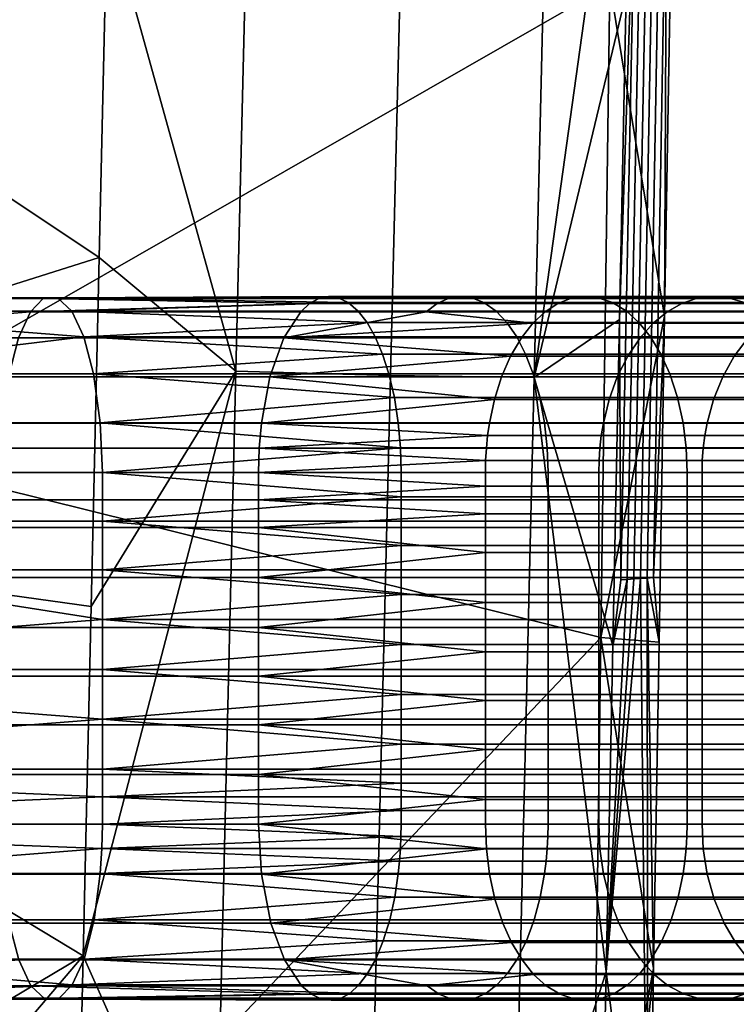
# Model space of a CAD drawing. Header units: millimetres. Extents: x 1047 to 1715, y 555 to 1212.
# Tile 521 of 656: x 1583 to 1614, y 894 to 936. Entities that reach past the tile are written whole.
import ezdxf

# ---------------------------------------------------------------- set-up
doc = ezdxf.new("R2010")
doc.units = ezdxf.units.MM
doc.header["$MEASUREMENT"] = 0
doc.layers.add('Alu stel 3', color=7, linetype='Continuous')

msp = doc.modelspace()

# ---------------------------------------------------------------- meshes
at = {"layer": 'Alu stel 3'}
mesh = msp.add_polyface(dxfattribs=at)
corners = [(1600.204, 973.783, 7.209), (1598.896, 921.06, 5.256), (1605.014, 920.973, 4.004), (1606.273, 973.706, 5.755), (1593.577, 973.959, 6.33), (1592.298, 921.246, 4.166), (1601.508, 1025.74, 9.118), (1607.522, 1025.674, 7.467), (1594.859, 1025.908, 8.446), (1588.929, 1030.254, 7.311), (1588.572, 1015.382, 6.655), (1588.217, 1000.511, 5.997), (1587.864, 985.626, 5.337), (1587.513, 970.741, 4.676), (1587.165, 955.856, 4.014), (1586.818, 940.972, 3.351), (1609.236, 951.255, 0.094), (1609.525, 965.17, 0.523), (1609.814, 979.085, 0.95), (1610.104, 993, 1.378), (1521.012, 982.092, -9.75), (1554.787, 982.221, -2.948), (1555.358, 1016.759, -0.828), (1521.414, 1016.616, -7.127), (1520.611, 947.512, -12.381), (1554.216, 947.628, -5.077), (1486.641, 981.99, -15.126), (1486.91, 1016.504, -12.104), (1486.373, 947.421, -18.154), (1452.027, 981.918, -18.995), (1452.191, 1016.424, -15.687), (1451.863, 947.355, -22.31), (1586.818, 940.972, 3.351), (1587.165, 955.856, 4.014), (1587.513, 970.741, 4.676), (1587.864, 985.626, 5.337), (1588.217, 1000.511, 5.997), (1588.572, 1015.382, 6.655), (1588.929, 1030.254, 7.311), (1538.289, 990.252, -26.349), (1538.467, 1026.131, -23.875), (1575.188, 1025.915, -16.583), (1574.873, 990.018, -18.423), (1538.111, 954.374, -28.824), (1574.557, 954.12, -20.264), (1498.325, 990.451, -33.052), (1498.409, 1026.313, -30.04), (1498.241, 954.588, -36.065), (1459.109, 990.588, -37.696), (1459.142, 1026.44, -34.31), (1459.075, 954.736, -41.083), (1608.247, 937.706, -11.075), (1608.633, 965.523, -10.203), (1609.02, 993.339, -9.331), (1609.409, 1021.155, -8.459)]
mesh.append_faces([[corners[k] for k in face] for face in [(0, 1, 2, 3), (4, 5, 1, 0), (6, 0, 3, 7), (8, 4, 0, 6), (9, 10, 8, 8), (10, 11, 8, 8), (11, 12, 4, 4), (12, 13, 4, 4), (13, 14, 4, 4), (14, 15, 4, 4), (16, 17, 3, 3), (17, 18, 3, 3), (18, 19, 3, 3), (3, 2, 16, 16), (4, 8, 11, 11), (20, 21, 22, 23), (24, 25, 21, 20), (26, 20, 23, 27), (28, 24, 20, 26), (29, 26, 27, 30), (31, 28, 26, 29), (32, 33, 25, 25), (33, 34, 25, 25), (34, 35, 21, 21), (35, 36, 21, 21), (36, 37, 22, 22), (37, 38, 22, 22), (22, 21, 36, 36), (21, 25, 34, 34), (39, 40, 41, 42), (43, 39, 42, 44), (45, 46, 40, 39), (47, 45, 39, 43), (48, 49, 46, 45), (50, 48, 45, 47), (51, 44, 52, 52), (52, 42, 53, 53), (53, 42, 54, 54), (41, 54, 42, 42), (42, 52, 44, 44)]])
mesh = msp.add_polyface(dxfattribs=at)
corners = [(1598.316, 846.93, 8.236), (1599.899, 846.86, 8.114), (1600.899, 869.323, 3.83), (1597.594, 869.424, 3.929), (1596.625, 846.944, 8.173), (1601.365, 846.724, 7.789), (1591.892, 846.786, 7.314), (1593.533, 846.865, 7.7), (1594.461, 869.476, 3.473), (1591.07, 869.502, 2.633), (1590.194, 846.69, 6.843), (1595.113, 846.919, 7.991), (1588.801, 846.604, 6.415), (1588.206, 869.509, 1.757), (1587.378, 846.511, 5.945), (1597.735, 874.454, 3.715), (1603.876, 874.258, 2.646), (1591.185, 874.584, 2.433), (1597.975, 883.491, 3.857), (1604.122, 883.396, 2.75), (1591.403, 883.683, 2.616), (1592.298, 921.246, 4.166), (1598.896, 921.06, 5.256), (1585.452, 881.432, 0.686), (1585.13, 864.803, 1.139), (1584.534, 847.977, 4.4), (1586.818, 940.972, 3.351), (1586.474, 926.087, 2.686), (1586.132, 911.202, 2.021), (1585.792, 896.317, 1.355), (1593.577, 973.959, 6.33), (1607.477, 881.996, -12.819), (1581.615, 882.255, -21.571), (1607.862, 909.89, -11.946), (1574.242, 918.223, -22.105), (1608.247, 937.706, -11.075), (1607.477, 881.996, -12.819), (1607.332, 872.717, -12.804), (1581.615, 882.255, -21.571), (1607.147, 863.47, -12.134), (1606.929, 854.641, -10.802), (1566.025, 863.165, -26.123), (1565.84, 845.696, -23.679)]
mesh.append_faces([[corners[k] for k in face] for face in [(0, 1, 2, 2), (3, 4, 0, 0), (2, 3, 0, 0), (2, 1, 5, 5), (6, 7, 8, 8), (9, 10, 6, 6), (8, 9, 6, 6), (11, 4, 3, 3), (8, 7, 11, 11), (3, 8, 11, 11), (12, 10, 9, 9), (13, 14, 12, 12), (9, 13, 12, 12), (15, 3, 2, 2), (16, 15, 2, 2), (8, 3, 15, 15), (17, 9, 8, 8), (15, 17, 8, 8), (18, 15, 16, 19), (20, 17, 15, 18), (21, 20, 18, 22), (23, 24, 13, 13), (24, 25, 14, 14), (26, 27, 21, 21), (27, 28, 21, 21), (28, 29, 21, 21), (29, 23, 20, 20), (13, 9, 17, 17), (14, 13, 24, 24), (17, 20, 23, 23), (20, 21, 29, 29), (21, 30, 26, 26), (23, 13, 17, 17), (31, 32, 33, 33), (33, 34, 35, 35), (32, 34, 33, 33), (36, 37, 38, 38), (37, 39, 38, 38), (39, 40, 41, 41), (42, 41, 40, 40)]])
mesh = msp.add_polyface(dxfattribs=at)
corners = [(1585.229, 835.555, 9.842), (1584.381, 825.562, 15.909), (1585.828, 825.809, 16.4), (1586.676, 835.719, 10.347), (1584.534, 847.977, 4.4), (1583.584, 833.108, 10.487), (1582.264, 818.982, 20.567), (1585.538, 822.902, 18.653), (1585.926, 846.416, 5.441), (1526.191, 828.856, -8.845), (1525.618, 813.31, -0.644), (1557.862, 820.391, 7.41), (1558.651, 834.398, -0.208), (1526.699, 847.351, -14.159), (1559.358, 850.992, -5.27), (1527.029, 863.421, -16.004), (1559.81, 865.384, -7.166), (1585.452, 881.432, 0.686), (1573.079, 881.389, -3.307), (1585.13, 864.803, 1.139), (1584.534, 847.977, 4.4), (1583.584, 833.108, 10.487), (1535.512, 881.274, -13.779), (1548.104, 881.309, -10.541), (1560.628, 881.348, -7.05), (1520.241, 915.624, -14.81), (1553.691, 915.728, -7.046), (1554.216, 947.628, -5.077), (1520.611, 947.512, -12.381), (1535.512, 881.274, -13.779), (1548.104, 881.309, -10.541), (1560.628, 881.348, -7.05), (1573.079, 881.389, -3.307), (1585.792, 896.317, 1.355), (1585.452, 881.432, 0.686), (1586.132, 911.202, 2.021), (1586.474, 926.087, 2.686), (1586.818, 940.972, 3.351), (1537.934, 918.495, -31.299), (1538.111, 954.374, -28.824), (1574.557, 954.12, -20.264), (1574.242, 918.223, -22.105), (1526.884, 882.691, -36.303), (1555.391, 882.483, -29.256), (1581.615, 882.255, -21.571), (1608.247, 937.706, -11.075), (1565.84, 845.696, -23.679), (1518.891, 840.467, -36.136), (1518.898, 860.553, -38.418), (1566.025, 863.165, -26.123), (1565.551, 826.548, -17.695), (1518.872, 818.568, -29.897), (1555.391, 882.483, -29.256), (1581.615, 882.255, -21.571), (1607.147, 863.47, -12.134)]
mesh.append_faces([[corners[k] for k in face] for face in [(0, 1, 2, 3), (4, 5, 0, 0), (5, 6, 1, 1), (7, 2, 1, 1), (1, 0, 5, 5), (0, 8, 4, 4), (9, 10, 11, 12), (13, 9, 12, 14), (15, 13, 14, 16), (17, 18, 19, 19), (19, 14, 20, 20), (20, 12, 21, 21), (22, 15, 23, 23), (23, 16, 24, 24), (24, 16, 18, 18), (11, 21, 12, 12), (12, 20, 14, 14), (16, 23, 15, 15), (14, 19, 16, 16), (18, 16, 19, 19), (25, 26, 27, 28), (29, 30, 26, 26), (30, 31, 26, 26), (31, 32, 33, 33), (32, 34, 33, 33), (33, 35, 26, 26), (35, 36, 26, 26), (36, 37, 27, 27), (27, 26, 36, 36), (26, 31, 33, 33), (38, 39, 40, 41), (42, 38, 43, 43), (43, 41, 44, 44), (41, 43, 38, 38), (40, 45, 41, 41), (46, 47, 48, 49), (50, 51, 47, 46), (52, 53, 49, 49), (49, 48, 52, 52), (53, 54, 49, 49)]])
mesh = msp.add_polyface(dxfattribs=at)
corners = [(1598.896, 921.06, 5.256), (1597.975, 883.491, 3.857), (1604.122, 883.396, 2.75), (1605.014, 920.973, 4.004), (1607.798, 881.73, -2.059), (1608.085, 895.638, -1.626), (1608.373, 909.546, -1.195), (1608.66, 923.443, -0.765), (1608.948, 937.34, -0.335), (1609.236, 951.255, 0.094), (1603.876, 874.258, 2.646), (1609.87, 881.865, -7.675), (1609.785, 877.316, -7.736), (1608.77, 881.969, -12.051), (1607.477, 881.996, -12.819), (1609.87, 881.865, -7.675), (1608.77, 881.969, -12.051), (1610.107, 895.773, -7.261), (1607.477, 881.996, -12.819), (1611.056, 951.405, -5.61), (1610.818, 937.497, -6.023), (1608.247, 937.706, -11.075), (1610.581, 923.589, -6.435), (1610.344, 909.681, -6.848), (1607.862, 909.89, -11.946), (1609.785, 877.316, -7.736), (1609.87, 881.865, -7.675), (1607.798, 881.73, -2.059), (1609.627, 944.745, -1.737), (1609.364, 944.725, -0.922), (1608.71, 912.345, -1.918), (1608.991, 912.364, -2.726), (1609.891, 944.765, -2.551), (1609.271, 912.384, -3.535), (1610.154, 944.785, -3.365), (1609.552, 912.404, -4.344), (1610.418, 944.805, -4.179), (1609.832, 912.423, -5.152), (1610.681, 944.825, -4.994), (1610.112, 912.443, -5.961), (1609.87, 881.865, -7.675), (1610.107, 895.773, -7.261), (1610.344, 909.681, -6.848), (1610.581, 923.589, -6.435), (1610.818, 937.497, -6.023), (1609.236, 951.255, 0.094), (1608.948, 937.34, -0.335), (1608.66, 923.443, -0.765), (1608.373, 909.546, -1.195), (1608.085, 895.638, -1.626), (1607.798, 881.73, -2.059)]
mesh.append_faces([[corners[k] for k in face] for face in [(0, 1, 2, 3), (4, 5, 2, 2), (5, 6, 3, 3), (6, 7, 3, 3), (7, 8, 3, 3), (8, 9, 3, 3), (2, 10, 4, 4), (3, 2, 5, 5), (11, 12, 13, 13), (14, 13, 12, 12), (15, 16, 17, 17), (16, 18, 17, 17), (19, 20, 21, 21), (20, 22, 21, 21), (22, 23, 24, 24), (23, 17, 24, 24), (18, 24, 17, 17), (24, 21, 22, 22), (25, 26, 27, 27), (28, 29, 30, 31), (32, 28, 31, 33), (34, 32, 33, 35), (36, 34, 35, 37), (38, 36, 37, 39), (40, 41, 37, 37), (41, 42, 37, 37), (42, 43, 39, 39), (43, 44, 38, 38), (45, 46, 29, 29), (46, 47, 29, 29), (47, 48, 30, 30), (48, 49, 31, 31), (49, 50, 40, 40), (30, 29, 47, 47), (31, 30, 48, 48), (33, 31, 49, 49), (35, 33, 49, 49), (37, 35, 40, 40), (39, 37, 42, 42), (38, 39, 43, 43), (49, 40, 35, 35)]])
mesh = msp.add_polyface(dxfattribs=at)
corners = [(1582.259, 914.578, -24.16), (1593.269, 914.578, -20.368), (1593.269, 912.448, -20.368), (1582.259, 912.448, -24.16), (1593.269, 910.318, -20.368), (1582.259, 910.318, -24.16), (1582.259, 916.924, -24.16), (1593.269, 916.924, -20.368), (1593.269, 915.751, -20.368), (1582.259, 915.751, -24.16), (1582.347, 919.026, -24.448), (1593.391, 919.026, -20.643), (1593.298, 917.961, -20.434), (1582.28, 917.961, -24.229), (1583.036, 922.667, -26.721), (1594.354, 922.667, -22.815), (1593.756, 920.994, -21.465), (1582.608, 920.994, -25.309), (1595.448, 924.117, -25.283), (1595.066, 923.768, -24.421), (1583.546, 923.768, -28.403), (1584.094, 924.331, -30.213), (1597.094, 924.169, -28.995), (1596.667, 924.371, -28.031), (1584.691, 924.371, -32.182), (1585.303, 923.801, -34.2), (1596.252, 924.422, -27.096), (1595.833, 924.331, -26.15), (1597.897, 923.32, -30.804), (1597.522, 923.801, -29.959), (1559.437, 912.775, -46.31), (1573.083, 912.775, -42.539), (1573.083, 914.849, -42.539), (1559.437, 914.849, -46.31), (1586.611, 912.775, -38.515), (1586.611, 914.849, -38.515), (1586.611, 916.924, -38.515), (1573.083, 916.924, -42.539), (1559.437, 916.924, -46.31), (1586.611, 910.652, -38.515), (1559.437, 908.529, -46.31), (1555.59, 910.318, -31.811), (1555.59, 914.578, -31.811), (1555.59, 916.924, -31.811), (1569.024, 919.026, -28.411), (1569.68, 922.667, -30.695), (1569.272, 920.994, -29.276), (1570.688, 924.331, -34.202), (1571.838, 923.801, -38.206), (1571.256, 924.371, -36.179), (1572.726, 921.132, -41.297), (1585.822, 922.704, -35.91), (1586.236, 921.132, -37.278), (1559.437, 916.924, -46.31), (1573.083, 916.924, -42.539), (1572.999, 919.044, -42.245), (1559.358, 919.044, -46.014), (1586.611, 916.924, -38.515), (1586.522, 919.044, -38.222), (1559.105, 921.132, -45.061)]
mesh.append_faces([[corners[k] for k in face] for face in [(0, 1, 2, 3), (3, 2, 4, 5), (6, 7, 8, 9), (9, 8, 1, 0), (10, 11, 12, 13), (13, 12, 7, 6), (14, 15, 16, 17), (17, 16, 11, 10), (18, 19, 20, 20), (20, 21, 18, 18), (20, 19, 15, 14), (22, 23, 24, 24), (24, 25, 22, 22), (26, 27, 21, 21), (21, 24, 26, 26), (28, 29, 25, 25), (30, 31, 32, 33), (31, 34, 35, 32), (32, 35, 36, 37), (33, 32, 37, 38), (39, 34, 31, 31), (39, 31, 40, 40), (3, 5, 41, 41), (42, 0, 3, 3), (41, 42, 3, 3), (9, 0, 42, 42), (43, 6, 9, 9), (42, 43, 9, 9), (44, 10, 13, 13), (13, 6, 43, 43), (45, 14, 17, 46), (46, 17, 10, 44), (45, 47, 20, 20), (47, 21, 20, 20), (20, 14, 45, 45), (48, 25, 24, 49), (49, 24, 21, 47), (48, 50, 51, 51), (50, 52, 51, 51), (51, 25, 48, 48), (53, 54, 55, 56), (54, 57, 58, 55), (55, 58, 52, 50), (56, 55, 50, 59)]])
mesh = msp.add_polyface(dxfattribs=at)
corners = [(1599.349, 913.812, -34.08), (1599.349, 914.849, -34.08), (1586.611, 914.849, -38.515), (1586.611, 912.775, -38.515), (1599.349, 912.775, -34.08), (1599.349, 915.887, -34.08), (1599.349, 916.924, -34.08), (1586.611, 916.924, -38.515), (1599.349, 909.591, -34.08), (1599.349, 910.652, -34.08), (1586.611, 910.652, -38.515), (1586.611, 908.529, -38.515), (1599.349, 911.714, -34.08), (1593.269, 908.243, -20.368), (1593.269, 910.318, -20.368), (1602.941, 909.28, -14.905), (1602.941, 913.513, -14.905), (1602.941, 912.448, -14.905), (1593.269, 912.448, -20.368), (1593.269, 914.578, -20.368), (1602.941, 911.383, -14.905), (1602.941, 910.318, -14.905), (1602.941, 916.337, -14.905), (1602.941, 915.751, -14.905), (1593.269, 915.751, -20.368), (1593.269, 916.924, -20.368), (1602.941, 915.164, -14.905), (1602.941, 914.578, -14.905), (1603.036, 918.492, -15.041), (1602.982, 917.961, -14.964), (1593.298, 917.961, -20.434), (1593.391, 919.026, -20.643), (1602.951, 917.437, -14.92), (1602.941, 916.924, -14.905), (1603.327, 920.03, -15.457), (1603.114, 919.026, -15.152), (1593.756, 920.994, -21.465), (1584.094, 924.331, -30.213), (1595.833, 924.331, -26.15), (1595.448, 924.117, -25.283), (1601.348, 924.331, -23.379), (1600.881, 924.117, -22.553), (1600.417, 923.768, -21.731), (1595.066, 923.768, -24.421), (1594.354, 922.667, -22.815), (1604.962, 923.283, -17.792), (1585.303, 923.801, -34.2), (1597.522, 923.801, -29.959), (1597.094, 924.169, -28.995), (1584.691, 924.371, -32.182), (1596.667, 924.371, -28.031), (1596.252, 924.422, -27.096), (1598.559, 921.968, -32.298), (1598.246, 922.704, -31.593), (1585.822, 922.704, -35.91), (1586.236, 921.132, -37.278), (1598.826, 921.132, -32.899), (1597.897, 923.32, -30.804), (1599.32, 917.969, -34.013), (1599.225, 919.044, -33.801), (1586.522, 919.044, -38.222), (1586.611, 916.924, -38.515), (1599.349, 916.924, -34.08), (1599.061, 920.112, -33.43)]
mesh.append_faces([[corners[k] for k in face] for face in [(0, 1, 2, 2), (3, 4, 0, 0), (2, 3, 0, 0), (5, 6, 7, 7), (2, 1, 5, 5), (7, 2, 5, 5), (8, 9, 10, 10), (10, 11, 8, 8), (12, 4, 3, 3), (10, 9, 12, 12), (3, 10, 12, 12), (13, 14, 15, 15), (16, 17, 18, 18), (18, 19, 16, 16), (20, 21, 14, 14), (14, 18, 20, 20), (22, 23, 24, 24), (24, 25, 22, 22), (26, 27, 19, 19), (19, 24, 26, 26), (28, 29, 30, 30), (30, 31, 28, 28), (32, 33, 25, 25), (25, 30, 32, 32), (34, 35, 31, 31), (31, 36, 34, 34), (37, 38, 39, 39), (38, 40, 41, 39), (39, 41, 42, 43), (44, 43, 42, 42), (42, 45, 44, 44), (46, 47, 48, 48), (49, 50, 51, 51), (52, 53, 54, 54), (55, 56, 52, 52), (54, 55, 52, 52), (54, 53, 57, 57), (46, 54, 57, 57), (58, 59, 60, 60), (61, 62, 58, 58), (60, 61, 58, 58), (63, 56, 55, 55), (60, 59, 63, 63), (55, 60, 63, 63)]])
mesh = msp.add_polyface(dxfattribs=at)
corners = [(1603.114, 919.026, -15.152), (1607.972, 919.026, -11.347), (1607.884, 918.492, -11.246), (1603.036, 918.492, -15.041), (1612.299, 918.492, -6.955), (1612.23, 917.961, -6.892), (1607.822, 917.961, -11.175), (1602.982, 917.961, -14.964), (1604.476, 922.667, -17.098), (1609.535, 922.667, -13.137), (1609.007, 921.884, -12.533), (1604.016, 921.884, -16.441), (1608.564, 920.994, -12.025), (1603.63, 920.994, -15.889), (1608.217, 920.03, -11.628), (1603.327, 920.03, -15.457), (1606.569, 924.331, -20.087), (1611.934, 924.331, -15.886), (1611.31, 924.117, -15.171), (1606.025, 924.117, -19.31), (1610.69, 923.768, -14.461), (1605.484, 923.768, -18.537), (1610.092, 923.283, -13.776), (1604.962, 923.283, -17.792), (1607.162, 924.422, -20.934), (1612.614, 924.422, -16.665), (1593.391, 919.026, -20.643), (1593.298, 917.961, -20.434), (1602.951, 917.437, -14.92), (1593.756, 920.994, -21.465), (1594.354, 922.667, -22.815), (1601.348, 924.331, -23.379), (1600.881, 924.117, -22.553), (1600.417, 923.768, -21.731), (1597.522, 923.801, -29.959), (1603.396, 923.801, -27.006), (1602.878, 924.169, -26.088), (1597.094, 924.169, -28.995), (1608.959, 923.801, -23.5), (1608.354, 924.169, -22.636), (1607.749, 924.371, -21.772), (1602.359, 924.371, -25.17), (1596.667, 924.371, -28.031), (1601.856, 924.422, -24.279), (1596.252, 924.422, -27.096), (1595.833, 924.331, -26.15), (1598.826, 921.132, -32.899), (1604.978, 921.132, -29.807), (1604.655, 921.968, -29.234), (1598.559, 921.968, -32.298), (1610.804, 921.132, -26.134), (1610.427, 921.968, -25.596), (1609.984, 922.704, -24.963), (1604.275, 922.704, -28.562), (1598.246, 922.704, -31.593), (1603.851, 923.32, -27.811), (1597.897, 923.32, -30.804), (1609.489, 923.32, -24.257), (1605.577, 917.969, -30.868), (1611.503, 917.969, -27.133), (1611.369, 919.044, -26.942), (1605.463, 919.044, -30.665), (1599.32, 917.969, -34.013), (1599.225, 919.044, -33.801), (1605.264, 920.112, -30.312), (1599.061, 920.112, -33.43), (1611.136, 920.112, -26.61)]
mesh.append_faces([[corners[k] for k in face] for face in [(0, 1, 2, 3), (2, 4, 5, 6), (3, 2, 6, 7), (8, 9, 10, 11), (11, 10, 12, 13), (13, 12, 14, 15), (15, 14, 1, 0), (16, 17, 18, 19), (19, 18, 20, 21), (21, 20, 22, 23), (23, 22, 9, 8), (24, 25, 17, 16), (26, 0, 3, 3), (27, 7, 28, 28), (11, 13, 29, 29), (30, 8, 11, 11), (29, 30, 11, 11), (29, 13, 15, 15), (31, 16, 19, 32), (32, 19, 21, 33), (33, 21, 23, 23), (23, 8, 30, 30), (34, 35, 36, 37), (35, 38, 39, 36), (36, 39, 40, 41), (37, 36, 41, 42), (42, 41, 43, 44), (41, 40, 24, 43), (43, 24, 16, 31), (44, 43, 31, 45), (46, 47, 48, 49), (47, 50, 51, 48), (48, 51, 52, 53), (49, 48, 53, 54), (54, 53, 55, 56), (53, 52, 57, 55), (55, 57, 38, 35), (56, 55, 35, 34), (58, 59, 60, 61), (62, 58, 61, 63), (63, 61, 64, 65), (61, 60, 66, 64), (64, 66, 50, 47), (65, 64, 47, 46)]])
mesh = msp.add_polyface(dxfattribs=at)
corners = [(1612.398, 919.026, -7.047), (1616.339, 919.026, -2.299), (1616.231, 918.492, -2.219), (1612.299, 918.492, -6.955), (1619.752, 919.026, 2.841), (1619.636, 918.492, 2.91), (1609.535, 922.667, -13.137), (1614.142, 922.667, -8.66), (1613.553, 921.884, -8.115), (1609.007, 921.884, -12.533), (1613.058, 920.994, -7.658), (1608.564, 920.994, -12.025), (1618.246, 922.667, -3.717), (1617.602, 921.884, -3.238), (1621.799, 922.667, 1.635), (1621.108, 921.884, 2.042), (1620.528, 920.994, 2.384), (1617.061, 920.994, -2.836), (1616.638, 920.03, -2.522), (1612.671, 920.03, -7.3), (1620.073, 920.03, 2.652), (1608.217, 920.03, -11.628), (1607.972, 919.026, -11.347), (1611.934, 924.331, -15.886), (1616.821, 924.331, -11.137), (1616.125, 924.117, -10.493), (1611.31, 924.117, -15.171), (1615.432, 923.768, -9.853), (1610.69, 923.768, -14.461), (1621.173, 924.331, -5.895), (1620.412, 924.117, -5.329), (1619.656, 923.768, -4.766), (1618.926, 923.283, -4.223), (1614.764, 923.283, -9.235), (1622.529, 923.283, 1.205), (1610.092, 923.283, -13.776), (1608.959, 923.801, -23.5), (1614.674, 923.801, -19.025), (1613.981, 924.169, -18.23), (1608.354, 924.169, -22.636), (1619.88, 923.801, -13.966), (1619.106, 924.169, -13.25), (1618.331, 924.371, -12.534), (1613.287, 924.371, -17.436), (1607.749, 924.371, -21.772), (1622.824, 924.371, -7.122), (1622.003, 924.422, -6.512), (1617.58, 924.422, -11.839), (1612.614, 924.422, -16.665), (1607.162, 924.422, -20.934), (1610.804, 921.132, -26.134), (1616.789, 921.132, -21.448), (1616.357, 921.968, -20.952), (1610.427, 921.968, -25.596), (1622.241, 921.132, -16.15), (1621.759, 921.968, -15.703), (1621.192, 922.704, -15.179), (1615.849, 922.704, -20.371), (1609.984, 922.704, -24.963), (1615.282, 923.32, -19.721), (1609.489, 923.32, -24.257), (1620.559, 923.32, -14.594), (1611.369, 919.044, -26.942), (1617.438, 919.044, -22.19), (1617.171, 920.112, -21.885), (1611.136, 920.112, -26.61), (1622.965, 919.044, -16.819), (1622.667, 920.112, -16.544)]
mesh.append_faces([[corners[k] for k in face] for face in [(0, 1, 2, 3), (1, 4, 5, 2), (6, 7, 8, 9), (9, 8, 10, 11), (7, 12, 13, 8), (12, 14, 15, 13), (13, 15, 16, 17), (8, 13, 17, 10), (10, 17, 18, 19), (17, 16, 20, 18), (18, 20, 4, 1), (19, 18, 1, 0), (11, 10, 19, 21), (21, 19, 0, 22), (23, 24, 25, 26), (26, 25, 27, 28), (24, 29, 30, 25), (25, 30, 31, 27), (27, 31, 32, 33), (32, 34, 14, 12), (33, 32, 12, 7), (28, 27, 33, 35), (35, 33, 7, 6), (36, 37, 38, 39), (37, 40, 41, 38), (38, 41, 42, 43), (39, 38, 43, 44), (42, 45, 46, 47), (47, 46, 29, 24), (44, 43, 48, 49), (43, 42, 47, 48), (48, 47, 24, 23), (50, 51, 52, 53), (51, 54, 55, 52), (52, 55, 56, 57), (53, 52, 57, 58), (58, 57, 59, 60), (57, 56, 61, 59), (59, 61, 40, 37), (60, 59, 37, 36), (62, 63, 64, 65), (63, 66, 67, 64), (64, 67, 54, 51), (65, 64, 51, 50)]])
mesh = msp.add_polyface(dxfattribs=at)
corners = [(1624.179, 912.448, 13.05), (1619.493, 912.448, 2.994), (1619.493, 913.513, 2.994), (1611.545, 912.775, -27.193), (1617.639, 912.775, -22.421), (1617.639, 913.812, -22.421), (1611.545, 913.812, -27.193), (1623.19, 912.775, -17.027), (1623.19, 913.812, -17.027), (1623.19, 914.849, -17.027), (1617.639, 914.849, -22.421), (1611.545, 914.849, -27.193), (1617.639, 915.887, -22.421), (1611.545, 915.887, -27.193), (1623.19, 915.887, -17.027), (1623.19, 916.924, -17.027), (1617.639, 916.924, -22.421), (1611.545, 916.924, -27.193), (1617.639, 909.591, -22.421), (1623.19, 909.591, -17.027), (1623.19, 910.652, -17.027), (1617.639, 910.652, -22.421), (1611.545, 909.591, -27.193), (1611.545, 910.652, -27.193), (1617.639, 911.714, -22.421), (1611.545, 911.714, -27.193), (1623.19, 911.714, -17.027), (1612.177, 910.318, -6.843), (1616.098, 910.318, -2.12), (1616.098, 909.28, -2.12), (1612.177, 909.28, -6.843), (1619.493, 910.318, 2.994), (1619.493, 909.28, 2.994), (1612.177, 914.578, -6.843), (1616.098, 914.578, -2.12), (1616.098, 913.513, -2.12), (1612.177, 913.513, -6.843), (1619.493, 914.578, 2.994), (1616.098, 912.448, -2.12), (1612.177, 912.448, -6.843), (1616.098, 911.383, -2.12), (1612.177, 911.383, -6.843), (1619.493, 911.383, 2.994), (1612.177, 916.924, -6.843), (1616.098, 916.924, -2.12), (1616.098, 916.337, -2.12), (1612.177, 916.337, -6.843), (1619.493, 916.924, 2.994), (1619.493, 916.337, 2.994), (1619.493, 915.751, 2.994), (1616.098, 915.751, -2.12), (1612.177, 915.751, -6.843), (1616.098, 915.164, -2.12), (1612.177, 915.164, -6.843), (1619.493, 915.164, 2.994), (1607.972, 919.026, -11.347), (1612.398, 919.026, -7.047), (1612.299, 918.492, -6.955), (1607.884, 918.492, -11.246), (1616.231, 918.492, -2.219), (1619.636, 918.492, 2.91), (1619.555, 917.961, 2.958), (1616.156, 917.961, -2.163), (1612.23, 917.961, -6.892), (1616.112, 917.437, -2.13), (1612.19, 917.437, -6.855), (1619.509, 917.437, 2.985), (1611.545, 916.924, -27.193), (1617.639, 916.924, -22.421), (1617.591, 917.969, -22.366), (1611.503, 917.969, -27.133), (1623.19, 916.924, -17.027), (1623.136, 917.969, -16.977), (1622.965, 919.044, -16.819), (1617.438, 919.044, -22.19), (1611.369, 919.044, -26.942)]
mesh.append_faces([[corners[k] for k in face] for face in [(0, 1, 2, 2), (3, 4, 5, 6), (4, 7, 8, 5), (5, 8, 9, 10), (6, 5, 10, 11), (11, 10, 12, 13), (10, 9, 14, 12), (12, 14, 15, 16), (13, 12, 16, 17), (18, 19, 20, 21), (22, 18, 21, 23), (23, 21, 24, 25), (21, 20, 26, 24), (24, 26, 7, 4), (25, 24, 4, 3), (27, 28, 29, 30), (28, 31, 32, 29), (33, 34, 35, 36), (34, 37, 2, 35), (35, 2, 1, 38), (36, 35, 38, 39), (39, 38, 40, 41), (38, 1, 42, 40), (40, 42, 31, 28), (41, 40, 28, 27), (43, 44, 45, 46), (44, 47, 48, 45), (45, 48, 49, 50), (46, 45, 50, 51), (51, 50, 52, 53), (50, 49, 54, 52), (52, 54, 37, 34), (53, 52, 34, 33), (55, 56, 57, 58), (59, 60, 61, 62), (57, 59, 62, 63), (63, 62, 64, 65), (62, 61, 66, 64), (64, 66, 47, 44), (65, 64, 44, 43), (67, 68, 69, 70), (68, 71, 72, 69), (69, 72, 73, 74), (70, 69, 74, 75)]])
mesh = msp.add_polyface(dxfattribs=at)
corners = [(1602.941, 910.318, -14.905), (1607.775, 910.318, -11.121), (1607.775, 909.28, -11.121), (1602.941, 909.28, -14.905), (1612.177, 910.318, -6.843), (1612.177, 909.28, -6.843), (1602.941, 914.578, -14.905), (1607.775, 914.578, -11.121), (1607.775, 913.513, -11.121), (1602.941, 913.513, -14.905), (1612.177, 914.578, -6.843), (1612.177, 913.513, -6.843), (1612.177, 912.448, -6.843), (1607.775, 912.448, -11.121), (1602.941, 912.448, -14.905), (1607.775, 911.383, -11.121), (1602.941, 911.383, -14.905), (1612.177, 911.383, -6.843), (1602.941, 916.924, -14.905), (1607.775, 916.924, -11.121), (1607.775, 916.337, -11.121), (1602.941, 916.337, -14.905), (1612.177, 916.924, -6.843), (1612.177, 916.337, -6.843), (1612.177, 915.751, -6.843), (1607.775, 915.751, -11.121), (1602.941, 915.751, -14.905), (1607.775, 915.164, -11.121), (1602.941, 915.164, -14.905), (1612.177, 915.164, -6.843), (1602.982, 917.961, -14.964), (1607.822, 917.961, -11.175), (1607.786, 917.437, -11.134), (1602.951, 917.437, -14.92), (1612.23, 917.961, -6.892), (1612.19, 917.437, -6.855), (1599.349, 912.775, -34.08), (1605.614, 912.775, -30.932), (1605.614, 913.812, -30.932), (1599.349, 913.812, -34.08), (1611.545, 912.775, -27.193), (1611.545, 913.812, -27.193), (1611.545, 914.849, -27.193), (1605.614, 914.849, -30.932), (1599.349, 914.849, -34.08), (1605.614, 915.887, -30.932), (1599.349, 915.887, -34.08), (1611.545, 915.887, -27.193), (1611.545, 916.924, -27.193), (1605.614, 916.924, -30.932), (1599.349, 916.924, -34.08), (1605.614, 908.529, -30.932), (1611.545, 908.529, -27.193), (1611.545, 909.591, -27.193), (1605.614, 909.591, -30.932), (1611.545, 910.652, -27.193), (1605.614, 910.652, -30.932), (1599.349, 909.591, -34.08), (1599.349, 910.652, -34.08), (1605.614, 911.714, -30.932), (1599.349, 911.714, -34.08), (1611.545, 911.714, -27.193), (1593.269, 910.318, -20.368), (1593.269, 914.578, -20.368), (1593.269, 912.448, -20.368), (1593.269, 916.924, -20.368), (1593.269, 915.751, -20.368), (1599.349, 916.924, -34.08), (1605.614, 916.924, -30.932), (1605.577, 917.969, -30.868), (1599.32, 917.969, -34.013), (1611.545, 916.924, -27.193), (1611.503, 917.969, -27.133)]
mesh.append_faces([[corners[k] for k in face] for face in [(0, 1, 2, 3), (1, 4, 5, 2), (6, 7, 8, 9), (7, 10, 11, 8), (8, 11, 12, 13), (9, 8, 13, 14), (14, 13, 15, 16), (13, 12, 17, 15), (15, 17, 4, 1), (16, 15, 1, 0), (18, 19, 20, 21), (19, 22, 23, 20), (20, 23, 24, 25), (21, 20, 25, 26), (26, 25, 27, 28), (25, 24, 29, 27), (27, 29, 10, 7), (28, 27, 7, 6), (30, 31, 32, 33), (31, 34, 35, 32), (32, 35, 22, 19), (33, 32, 19, 18), (36, 37, 38, 39), (37, 40, 41, 38), (38, 41, 42, 43), (39, 38, 43, 44), (44, 43, 45, 46), (43, 42, 47, 45), (45, 47, 48, 49), (46, 45, 49, 50), (51, 52, 53, 54), (54, 53, 55, 56), (57, 54, 56, 58), (58, 56, 59, 60), (56, 55, 61, 59), (59, 61, 40, 37), (60, 59, 37, 36), (62, 0, 3, 3), (63, 6, 9, 9), (64, 14, 16, 16), (65, 18, 21, 21), (66, 26, 28, 28), (67, 68, 69, 70), (68, 71, 72, 69)]])
mesh = msp.add_polyface(dxfattribs=at)
corners = [(1597.17, 894.73, -29.165), (1597.552, 895.079, -30.027), (1585.325, 895.079, -34.272), (1584.776, 894.516, -32.461), (1595.524, 894.678, -25.453), (1595.951, 894.476, -26.418), (1584.179, 894.476, -30.493), (1583.567, 895.046, -28.474), (1596.366, 894.425, -27.353), (1596.785, 894.516, -28.298), (1582.634, 897.715, -25.396), (1593.793, 897.715, -21.549), (1594.372, 896.143, -22.856), (1583.049, 896.143, -26.764), (1595.097, 895.046, -24.49), (1582.259, 901.924, -24.16), (1593.269, 901.924, -20.368), (1593.393, 899.803, -20.648), (1582.348, 899.803, -24.453), (1582.259, 906.169, -24.16), (1593.269, 906.169, -20.368), (1593.269, 904.046, -20.368), (1582.259, 904.046, -24.16), (1582.259, 910.318, -24.16), (1593.269, 910.318, -20.368), (1593.269, 908.243, -20.368), (1582.259, 908.243, -24.16), (1559.437, 908.529, -46.31), (1586.611, 908.529, -38.515), (1586.611, 910.652, -38.515), (1586.611, 906.4, -38.515), (1559.437, 904.27, -46.31), (1586.611, 904.27, -38.515), (1586.611, 903.097, -38.515), (1559.437, 901.924, -46.31), (1586.611, 901.924, -38.515), (1573, 899.821, -42.25), (1586.524, 899.821, -38.227), (1586.59, 900.887, -38.446), (1559.359, 899.821, -46.019), (1558.75, 896.18, -43.722), (1572.344, 896.18, -39.966), (1572.752, 897.853, -41.385), (1559.129, 897.853, -45.149), (1585.835, 896.18, -35.953), (1586.263, 897.853, -37.366), (1571.336, 894.516, -36.46), (1570.186, 895.046, -32.456), (1570.768, 894.476, -34.483), (1569.298, 897.715, -29.364), (1568.941, 901.924, -28.122), (1569.026, 899.803, -28.416), (1555.59, 906.169, -31.811), (1555.59, 910.318, -31.811)]
mesh.append_faces([[corners[k] for k in face] for face in [(0, 1, 2, 2), (2, 3, 0, 0), (4, 5, 6, 6), (6, 7, 4, 4), (8, 9, 3, 3), (3, 6, 8, 8), (10, 11, 12, 13), (13, 12, 14, 7), (15, 16, 17, 18), (18, 17, 11, 10), (19, 20, 21, 22), (22, 21, 16, 15), (23, 24, 25, 26), (26, 25, 20, 19), (27, 28, 29, 29), (30, 28, 27, 27), (31, 32, 30, 30), (27, 31, 30, 30), (33, 32, 31, 31), (34, 35, 33, 33), (31, 34, 33, 33), (36, 37, 38, 38), (38, 35, 34, 34), (34, 39, 36, 36), (36, 38, 34, 34), (40, 41, 42, 43), (41, 44, 45, 42), (42, 45, 37, 36), (43, 42, 36, 39), (41, 46, 2, 2), (46, 3, 2, 2), (2, 44, 41, 41), (47, 7, 6, 48), (48, 6, 3, 46), (47, 49, 13, 13), (49, 10, 13, 13), (13, 7, 47, 47), (50, 15, 18, 51), (51, 18, 10, 49), (22, 15, 50, 50), (52, 19, 22, 22), (26, 19, 52, 52), (53, 23, 26, 26), (52, 53, 26, 26)]])
mesh = msp.add_polyface(dxfattribs=at)
corners = [(1586.611, 908.529, -38.515), (1599.349, 908.529, -34.08), (1599.349, 909.591, -34.08), (1599.349, 905.335, -34.08), (1599.349, 906.4, -34.08), (1586.611, 906.4, -38.515), (1586.611, 904.27, -38.515), (1599.349, 904.27, -34.08), (1599.349, 907.464, -34.08), (1599.349, 902.51, -34.08), (1599.349, 903.097, -34.08), (1586.611, 903.097, -38.515), (1586.611, 901.924, -38.515), (1599.349, 901.924, -34.08), (1599.349, 903.683, -34.08), (1599.282, 900.355, -33.929), (1599.32, 900.887, -34.014), (1586.59, 900.887, -38.446), (1586.524, 899.821, -38.227), (1599.227, 899.821, -33.805), (1599.342, 901.411, -34.064), (1598.589, 896.963, -32.367), (1598.863, 897.853, -32.983), (1586.263, 897.853, -37.366), (1585.835, 896.18, -35.953), (1598.264, 896.18, -31.633), (1599.076, 898.817, -33.465), (1584.776, 894.516, -32.461), (1596.785, 894.516, -28.298), (1597.17, 894.73, -29.165), (1597.921, 895.564, -30.859), (1585.325, 895.079, -34.272), (1597.552, 895.079, -30.027), (1583.567, 895.046, -28.474), (1595.097, 895.046, -24.49), (1595.524, 894.678, -25.453), (1600.454, 895.046, -21.797), (1600.973, 894.678, -22.715), (1601.491, 894.476, -23.633), (1595.951, 894.476, -26.418), (1584.179, 894.476, -30.493), (1596.366, 894.425, -27.353), (1594.372, 896.143, -22.856), (1602.983, 900.878, -14.965), (1603.117, 899.803, -15.156), (1593.393, 899.803, -20.648), (1593.269, 901.924, -20.368), (1593.793, 897.715, -21.549), (1603.349, 898.735, -15.488), (1602.941, 905.108, -14.905), (1602.941, 904.046, -14.905), (1593.269, 904.046, -20.368), (1593.269, 906.169, -20.368), (1602.941, 902.985, -14.905), (1602.941, 901.924, -14.905), (1602.941, 909.28, -14.905), (1602.941, 908.243, -14.905), (1593.269, 908.243, -20.368), (1602.941, 907.206, -14.905), (1602.941, 906.169, -14.905)]
mesh.append_faces([[corners[k] for k in face] for face in [(0, 1, 2, 2), (3, 4, 5, 5), (6, 7, 3, 3), (5, 6, 3, 3), (8, 1, 0, 0), (5, 4, 8, 8), (0, 5, 8, 8), (9, 10, 11, 11), (12, 13, 9, 9), (11, 12, 9, 9), (14, 7, 6, 6), (11, 10, 14, 14), (6, 11, 14, 14), (15, 16, 17, 17), (18, 19, 15, 15), (17, 18, 15, 15), (20, 13, 12, 12), (17, 16, 20, 20), (12, 17, 20, 20), (21, 22, 23, 23), (24, 25, 21, 21), (23, 24, 21, 21), (26, 19, 18, 18), (23, 22, 26, 26), (18, 23, 26, 26), (27, 28, 29, 29), (30, 25, 24, 24), (31, 32, 30, 30), (24, 31, 30, 30), (33, 34, 35, 35), (34, 36, 37, 35), (35, 37, 38, 39), (40, 39, 41, 41), (36, 34, 42, 42), (43, 44, 45, 45), (45, 46, 43, 43), (47, 45, 48, 48), (49, 50, 51, 51), (51, 52, 49, 49), (53, 54, 46, 46), (46, 51, 53, 53), (55, 56, 57, 57), (58, 59, 52, 52), (52, 57, 58, 58)]])
mesh = msp.add_polyface(dxfattribs=at)
corners = [(1602.941, 901.924, -14.905), (1607.775, 901.924, -11.121), (1607.823, 900.878, -11.176), (1602.983, 900.878, -14.965), (1612.177, 901.924, -6.843), (1612.231, 900.878, -6.893), (1607.976, 899.803, -11.351), (1603.117, 899.803, -15.156), (1602.941, 906.169, -14.905), (1607.775, 906.169, -11.121), (1607.775, 905.108, -11.121), (1602.941, 905.108, -14.905), (1612.177, 906.169, -6.843), (1612.177, 905.108, -6.843), (1612.177, 904.046, -6.843), (1607.775, 904.046, -11.121), (1602.941, 904.046, -14.905), (1607.775, 902.985, -11.121), (1602.941, 902.985, -14.905), (1612.177, 902.985, -6.843), (1607.775, 909.28, -11.121), (1612.177, 909.28, -6.843), (1612.177, 908.243, -6.843), (1607.775, 908.243, -11.121), (1602.941, 909.28, -14.905), (1602.941, 908.243, -14.905), (1607.775, 907.206, -11.121), (1602.941, 907.206, -14.905), (1612.177, 907.206, -6.843), (1599.349, 908.529, -34.08), (1605.614, 908.529, -30.932), (1605.614, 909.591, -30.932), (1599.349, 909.591, -34.08), (1599.349, 904.27, -34.08), (1605.614, 904.27, -30.932), (1605.614, 905.335, -30.932), (1599.349, 905.335, -34.08), (1611.545, 904.27, -27.193), (1611.545, 905.335, -27.193), (1611.545, 906.4, -27.193), (1605.614, 906.4, -30.932), (1599.349, 906.4, -34.08), (1605.614, 907.464, -30.932), (1599.349, 907.464, -34.08), (1611.545, 907.464, -27.193), (1611.545, 908.529, -27.193), (1599.349, 901.924, -34.08), (1605.614, 901.924, -30.932), (1605.614, 902.51, -30.932), (1599.349, 902.51, -34.08), (1611.545, 901.924, -27.193), (1611.545, 902.51, -27.193), (1611.545, 903.097, -27.193), (1605.614, 903.097, -30.932), (1599.349, 903.097, -34.08), (1605.614, 903.683, -30.932), (1599.349, 903.683, -34.08), (1611.545, 903.683, -27.193), (1605.532, 900.355, -30.787), (1611.45, 900.355, -27.057), (1611.503, 900.887, -27.134), (1605.578, 900.887, -30.869), (1599.282, 900.355, -33.929), (1599.32, 900.887, -34.014), (1605.605, 901.411, -30.917), (1599.342, 901.411, -34.064), (1611.535, 901.411, -27.178), (1593.269, 901.924, -20.368), (1593.269, 906.169, -20.368), (1593.269, 904.046, -20.368), (1593.269, 908.243, -20.368)]
mesh.append_faces([[corners[k] for k in face] for face in [(0, 1, 2, 3), (1, 4, 5, 2), (3, 2, 6, 7), (8, 9, 10, 11), (9, 12, 13, 10), (10, 13, 14, 15), (11, 10, 15, 16), (16, 15, 17, 18), (15, 14, 19, 17), (17, 19, 4, 1), (18, 17, 1, 0), (20, 21, 22, 23), (24, 20, 23, 25), (25, 23, 26, 27), (23, 22, 28, 26), (26, 28, 12, 9), (27, 26, 9, 8), (29, 30, 31, 32), (33, 34, 35, 36), (34, 37, 38, 35), (35, 38, 39, 40), (36, 35, 40, 41), (41, 40, 42, 43), (40, 39, 44, 42), (42, 44, 45, 30), (43, 42, 30, 29), (46, 47, 48, 49), (47, 50, 51, 48), (48, 51, 52, 53), (49, 48, 53, 54), (54, 53, 55, 56), (53, 52, 57, 55), (55, 57, 37, 34), (56, 55, 34, 33), (58, 59, 60, 61), (62, 58, 61, 63), (63, 61, 64, 65), (61, 60, 66, 64), (64, 66, 50, 47), (65, 64, 47, 46), (67, 0, 3, 3), (68, 8, 11, 11), (69, 16, 18, 18), (70, 25, 27, 27)]])
mesh = msp.add_polyface(dxfattribs=at)
corners = [(1624.179, 904.046, 13.05), (1619.493, 904.046, 2.994), (1619.493, 905.108, 2.994), (1624.179, 901.924, 13.05), (1619.493, 901.924, 2.994), (1619.493, 902.985, 2.994), (1624.179, 908.243, 13.05), (1619.493, 908.243, 2.994), (1619.493, 909.28, 2.994), (1624.179, 906.169, 13.05), (1619.493, 906.169, 2.994), (1619.493, 907.206, 2.994), (1611.545, 908.529, -27.193), (1617.639, 908.529, -22.421), (1617.639, 909.591, -22.421), (1611.545, 909.591, -27.193), (1623.19, 908.529, -17.027), (1623.19, 909.591, -17.027), (1611.545, 904.27, -27.193), (1617.639, 904.27, -22.421), (1617.639, 905.335, -22.421), (1611.545, 905.335, -27.193), (1623.19, 904.27, -17.027), (1623.19, 905.335, -17.027), (1623.19, 906.4, -17.027), (1617.639, 906.4, -22.421), (1611.545, 906.4, -27.193), (1617.639, 907.464, -22.421), (1611.545, 907.464, -27.193), (1623.19, 907.464, -17.027), (1611.545, 901.924, -27.193), (1617.639, 901.924, -22.421), (1617.639, 902.51, -22.421), (1611.545, 902.51, -27.193), (1623.19, 901.924, -17.027), (1623.19, 902.51, -17.027), (1623.19, 903.097, -17.027), (1617.639, 903.097, -22.421), (1611.545, 903.097, -27.193), (1617.639, 903.683, -22.421), (1611.545, 903.683, -27.193), (1623.19, 903.683, -17.027), (1617.53, 900.355, -22.296), (1623.068, 900.355, -16.914), (1623.137, 900.887, -16.978), (1617.592, 900.887, -22.367), (1611.45, 900.355, -27.057), (1611.503, 900.887, -27.134), (1617.627, 901.411, -22.408), (1611.535, 901.411, -27.178), (1623.177, 901.411, -17.015), (1612.177, 901.924, -6.843), (1616.098, 901.924, -2.12), (1616.157, 900.878, -2.164), (1612.231, 900.878, -6.893), (1619.557, 900.878, 2.957), (1612.177, 906.169, -6.843), (1616.098, 906.169, -2.12), (1616.098, 905.108, -2.12), (1612.177, 905.108, -6.843), (1616.098, 904.046, -2.12), (1612.177, 904.046, -6.843), (1616.098, 902.985, -2.12), (1612.177, 902.985, -6.843), (1616.098, 909.28, -2.12), (1616.098, 908.243, -2.12), (1612.177, 909.28, -6.843), (1612.177, 908.243, -6.843), (1616.098, 907.206, -2.12), (1612.177, 907.206, -6.843)]
mesh.append_faces([[corners[k] for k in face] for face in [(0, 1, 2, 2), (3, 4, 5, 5), (6, 7, 8, 8), (9, 10, 11, 11), (12, 13, 14, 15), (13, 16, 17, 14), (18, 19, 20, 21), (19, 22, 23, 20), (20, 23, 24, 25), (21, 20, 25, 26), (26, 25, 27, 28), (25, 24, 29, 27), (27, 29, 16, 13), (28, 27, 13, 12), (30, 31, 32, 33), (31, 34, 35, 32), (32, 35, 36, 37), (33, 32, 37, 38), (38, 37, 39, 40), (37, 36, 41, 39), (39, 41, 22, 19), (40, 39, 19, 18), (42, 43, 44, 45), (46, 42, 45, 47), (47, 45, 48, 49), (45, 44, 50, 48), (48, 50, 34, 31), (49, 48, 31, 30), (51, 52, 53, 54), (52, 4, 55, 53), (56, 57, 58, 59), (57, 10, 2, 58), (58, 2, 1, 60), (59, 58, 60, 61), (61, 60, 62, 63), (60, 1, 5, 62), (62, 5, 4, 52), (63, 62, 52, 51), (64, 8, 7, 65), (66, 64, 65, 67), (67, 65, 68, 69), (65, 7, 11, 68), (68, 11, 10, 57), (69, 68, 57, 56)]])
mesh = msp.add_polyface(dxfattribs=at)
corners = [(1605.527, 895.046, -18.599), (1610.74, 895.046, -14.517), (1611.433, 894.678, -15.312), (1606.132, 894.678, -19.462), (1612.126, 894.476, -16.106), (1606.737, 894.476, -20.326), (1612.799, 894.425, -16.877), (1607.323, 894.425, -21.164), (1613.479, 894.516, -17.656), (1607.917, 894.516, -22.011), (1603.682, 897.715, -15.964), (1608.624, 897.715, -12.094), (1609.057, 896.88, -12.59), (1604.059, 896.88, -16.502), (1609.564, 896.143, -13.171), (1604.502, 896.143, -17.135), (1610.131, 895.527, -13.821), (1604.997, 895.527, -17.841), (1607.823, 900.878, -11.176), (1612.231, 900.878, -6.893), (1612.402, 899.803, -7.051), (1607.976, 899.803, -11.351), (1603.117, 899.803, -15.156), (1608.242, 898.735, -11.657), (1603.349, 898.735, -15.488), (1612.699, 898.735, -7.326), (1599.227, 899.821, -33.805), (1605.466, 899.821, -30.67), (1605.532, 900.355, -30.787), (1599.282, 900.355, -33.929), (1611.372, 899.821, -26.946), (1611.45, 900.355, -27.057), (1598.264, 896.18, -31.633), (1604.297, 896.18, -28.601), (1604.692, 896.963, -29.3), (1598.589, 896.963, -32.367), (1610.009, 896.18, -25), (1610.469, 896.963, -25.657), (1610.856, 897.853, -26.209), (1605.023, 897.853, -29.886), (1598.863, 897.853, -32.983), (1605.282, 898.817, -30.345), (1599.076, 898.817, -33.465), (1611.158, 898.817, -26.641), (1596.785, 894.516, -28.298), (1602.503, 894.516, -25.424), (1602.969, 894.73, -26.25), (1597.17, 894.73, -29.165), (1608.461, 894.73, -22.788), (1609.002, 895.079, -23.561), (1603.433, 895.079, -27.071), (1597.552, 895.079, -30.027), (1603.88, 895.564, -27.863), (1597.921, 895.564, -30.859), (1609.523, 895.564, -24.306), (1600.454, 895.046, -21.797), (1600.973, 894.678, -22.715), (1601.491, 894.476, -23.633), (1595.951, 894.476, -26.418), (1601.994, 894.425, -24.524), (1596.366, 894.425, -27.353), (1594.372, 896.143, -22.856), (1593.793, 897.715, -21.549), (1593.393, 899.803, -20.648)]
mesh.append_faces([[corners[k] for k in face] for face in [(0, 1, 2, 3), (3, 2, 4, 5), (5, 4, 6, 7), (7, 6, 8, 9), (10, 11, 12, 13), (13, 12, 14, 15), (15, 14, 16, 17), (17, 16, 1, 0), (18, 19, 20, 21), (22, 21, 23, 24), (21, 20, 25, 23), (24, 23, 11, 10), (26, 27, 28, 29), (27, 30, 31, 28), (32, 33, 34, 35), (33, 36, 37, 34), (34, 37, 38, 39), (35, 34, 39, 40), (40, 39, 41, 42), (39, 38, 43, 41), (41, 43, 30, 27), (42, 41, 27, 26), (44, 45, 46, 47), (45, 9, 48, 46), (46, 48, 49, 50), (47, 46, 50, 51), (51, 50, 52, 53), (50, 49, 54, 52), (52, 54, 36, 33), (53, 52, 33, 32), (55, 0, 3, 56), (56, 3, 5, 57), (58, 57, 59, 60), (57, 5, 7, 59), (59, 7, 9, 45), (60, 59, 45, 44), (13, 15, 61, 61), (62, 10, 13, 13), (61, 62, 13, 13), (17, 0, 55, 55), (61, 15, 17, 17), (17, 55, 61, 61), (24, 10, 62, 62), (63, 22, 24, 24)]])
mesh = msp.add_polyface(dxfattribs=at)
corners = [(1611.372, 899.821, -26.946), (1617.441, 899.821, -22.194), (1617.53, 900.355, -22.296), (1611.45, 900.355, -27.057), (1622.969, 899.821, -16.823), (1623.068, 900.355, -16.914), (1610.009, 896.18, -25), (1615.879, 896.18, -20.404), (1616.406, 896.963, -21.009), (1610.469, 896.963, -25.657), (1621.224, 896.18, -15.209), (1621.814, 896.963, -15.754), (1622.308, 897.853, -16.212), (1616.849, 897.853, -21.517), (1610.856, 897.853, -26.209), (1617.196, 898.817, -21.914), (1611.158, 898.817, -26.641), (1622.695, 898.817, -16.57), (1607.917, 894.516, -22.011), (1613.479, 894.516, -17.656), (1614.103, 894.73, -18.37), (1608.461, 894.73, -22.788), (1618.546, 894.516, -12.732), (1619.242, 894.73, -13.376), (1619.935, 895.079, -14.017), (1614.723, 895.079, -19.081), (1609.002, 895.079, -23.561), (1615.322, 895.564, -19.766), (1609.523, 895.564, -24.306), (1620.603, 895.564, -14.634), (1610.74, 895.046, -14.517), (1615.487, 895.046, -9.904), (1616.261, 894.678, -10.62), (1611.433, 894.678, -15.312), (1617.036, 894.476, -11.336), (1612.126, 894.476, -16.106), (1619.716, 895.046, -4.81), (1620.562, 894.678, -5.44), (1621.408, 894.476, -6.069), (1622.229, 894.425, -6.68), (1617.787, 894.425, -12.03), (1623.059, 894.516, -7.297), (1612.799, 894.425, -16.877), (1608.624, 897.715, -12.094), (1613.125, 897.715, -7.72), (1613.608, 896.88, -8.166), (1609.057, 896.88, -12.59), (1614.175, 896.143, -8.69), (1609.564, 896.143, -13.171), (1617.135, 897.715, -2.891), (1617.662, 896.88, -3.283), (1620.606, 897.715, 2.338), (1621.173, 896.88, 2.004), (1621.838, 896.143, 1.612), (1618.282, 896.143, -3.744), (1618.974, 895.527, -4.259), (1614.808, 895.527, -9.276), (1622.581, 895.527, 1.174), (1610.131, 895.527, -13.821), (1616.157, 900.878, -2.164), (1619.557, 900.878, 2.957), (1619.757, 899.803, 2.839), (1616.344, 899.803, -2.302), (1612.231, 900.878, -6.893), (1612.402, 899.803, -7.051), (1616.669, 898.735, -2.544), (1612.699, 898.735, -7.326), (1620.106, 898.735, 2.633), (1608.242, 898.735, -11.657)]
mesh.append_faces([[corners[k] for k in face] for face in [(0, 1, 2, 3), (1, 4, 5, 2), (6, 7, 8, 9), (7, 10, 11, 8), (8, 11, 12, 13), (9, 8, 13, 14), (14, 13, 15, 16), (13, 12, 17, 15), (15, 17, 4, 1), (16, 15, 1, 0), (18, 19, 20, 21), (19, 22, 23, 20), (20, 23, 24, 25), (21, 20, 25, 26), (26, 25, 27, 28), (25, 24, 29, 27), (27, 29, 10, 7), (28, 27, 7, 6), (30, 31, 32, 33), (33, 32, 34, 35), (31, 36, 37, 32), (32, 37, 38, 34), (34, 38, 39, 40), (40, 39, 41, 22), (35, 34, 40, 42), (42, 40, 22, 19), (43, 44, 45, 46), (46, 45, 47, 48), (44, 49, 50, 45), (49, 51, 52, 50), (50, 52, 53, 54), (45, 50, 54, 47), (47, 54, 55, 56), (54, 53, 57, 55), (56, 55, 36, 31), (48, 47, 56, 58), (58, 56, 31, 30), (59, 60, 61, 62), (63, 59, 62, 64), (64, 62, 65, 66), (62, 61, 67, 65), (65, 67, 51, 49), (66, 65, 49, 44), (68, 66, 44, 43)]])

doc.saveas('drawing.dxf')
